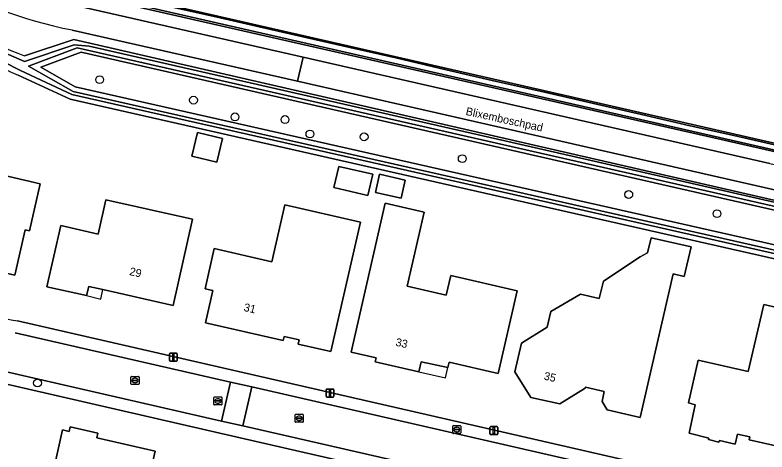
# Model space of a CAD drawing. Extents: x 159626 to 160723, y 388173 to 389416.
# Drawn here: x 160184.1 to 160278, y 388794.4 to 388849 of the extents above; entities that cross this region are included whole.
import ezdxf

# ---------------------------------------------------------------- set-up
doc = ezdxf.new("R2010")
doc.units = 0
for name, color, linetype in [('IMGEO_Berm_groen', 7, 'Continuous'), ('IMGEO_Boom', 7, 'Continuous'), ('IMGEO_Brandkraan', 7, 'Continuous'), ('IMGEO_Erf', 7, 'Continuous'), ('IMGEO_Fietspad_gesloten', 7, 'Continuous'), ('IMGEO_Groenvoorziening', 7, 'Continuous'), ('IMGEO_Kolk', 7, 'Continuous'), ('IMGEO_Lichtmast', 7, 'Continuous'), ('IMGEO_Loofbos', 7, 'Continuous'), ('IMGEO_Oever', 7, 'Continuous'), ('IMGEO_Openbare_ruimte_label', 7, 'Continuous'), ('IMGEO_Pand', 7, 'Continuous'), ('IMGEO_Pand_nummerreeks', 7, 'Continuous'), ('IMGEO_Pand_overbouw', 7, 'Continuous'), ('IMGEO_Rijbaan_lokaal_open', 7, 'Continuous'), ('IMGEO_Rioolput', 7, 'Continuous'), ('IMGEO_Voetpad_open', 7, 'Continuous'), ('IMGEO_Waterloop', 7, 'Continuous')]:
    doc.layers.add(name, color=color, linetype=linetype)

msp = doc.modelspace()

# ---------------------------------------------------------------- linework, layer by layer
at = {"layer": 'IMGEO_Berm_groen'}
for points in [[(160199.037, 388888.852), (160198.857, 388888.501), (160197.209, 388883.812), (160195.497, 388877.605), (160193.07, 388867.052), (160191.253, 388860.401), (160190.067, 388856.618), (160189.88, 388856.151), (160188.722, 388853.261), (160189.896, 388852.038), (160191.601, 388850.223), (160191.806, 388850.181), (160192.012, 388850.14), (160220.076, 388843.744), (160278.336, 388830.467), (160347.447, 388814.716), (160378.431, 388807.74), (160388.692, 388805.462), (160396.067, 388803.817), (160402.55, 388802.361), (160408.919, 388800.971), (160424.426, 388797.637), (160432.68, 388795.908)], [(160366.685, 388813.096), (160365.717, 388814.151), (160364.316, 388814.357), (160356.785, 388815.462), (160355.102, 388815.557), (160354.899, 388814.605), (160278.682, 388831.994), (160192.907, 388851.564), (160193.173, 388852.774), (160194.833, 388860.326), (160197.052, 388872.948), (160198.619, 388880.946)], [(160277.658, 388827.47), (160219.362, 388840.743), (160191.198, 388847.155)], [(160185.262, 388843.91), (160191.425, 388845.951), (160277.38, 388826.239), (160331.768, 388813.766), (160346.688, 388810.61), (160348.276, 388810.286), (160348.51, 388811.339), (160277.658, 388827.47)]]:
    msp.add_lwpolyline(points, dxfattribs=at)
for centre, radius, start, end in [((160202.564, 388904.147), 58.114, 221.70465, 258.72122), ((160209.329, 388907.014), 67.537, 224.15722, 249.1234)]:
    msp.add_arc(centre, radius, start, end, dxfattribs=at)
at = {"layer": 'IMGEO_Boom'}
for centre in [(160194.643, 388840.944), (160206.362, 388838.385), (160211.542, 388836.294), (160217.79, 388835.961), (160220.907, 388834.152), (160227.676, 388833.799), (160239.935, 388831.069), (160260.732, 388826.598), (160271.749, 388824.198), (160186.876, 388803.036)]:
    msp.add_circle(centre, 0.489, dxfattribs=at)
at = {"layer": 'IMGEO_Brandkraan'}
for p, q in [((160238.747, 388796.798), (160238.747, 388797.65)), ((160238.822, 388797.724), (160239.674, 388797.724)), ((160239.006, 388797.218), (160239.006, 388797.23)), ((160239.444, 388797.181), (160239.046, 388797.181)), ((160239.049, 388797.267), (160239.447, 388797.267)), ((160239.235, 388797.504), (160239.26, 388797.504)), ((160239.49, 388797.23), (160239.49, 388797.218)), ((160239.748, 388797.65), (160239.748, 388796.798)), ((160239.674, 388796.724), (160238.822, 388796.724)), ((160239.258, 388796.944), (160239.233, 388796.944))]:
    msp.add_line(p, q, dxfattribs=at)
for points in [[(160238.747, 388796.798), (160238.747, 388797.65)], [(160238.822, 388797.724), (160239.674, 388797.724)], [(160239.748, 388797.65), (160239.748, 388796.798)], [(160239.674, 388796.724), (160238.822, 388796.724)]]:
    msp.add_lwpolyline(points, dxfattribs=at)
for centre, radius, start, end in [((160238.824, 388797.648), 0.0765, 91.55205, 178.44795), ((160238.824, 388797.648), 0.0765, 91.55205, 178.44795), ((160239.046, 388797.227), 0.0403, 85.87752, 175.75265), ((160239.043, 388797.217), 0.0366, 178.93798, 274.71019), ((160239.447, 388797.224), 0.043, 264.86636, 352.45326), ((160239.451, 388797.229), 0.0386, 1.73085, 96.63898), ((160239.672, 388797.648), 0.0765, 1.55205, 88.44795), ((160239.672, 388797.648), 0.0765, 1.55205, 88.44795), ((160238.824, 388796.8), 0.0765, 181.55205, 268.44795), ((160238.824, 388796.8), 0.0765, 181.55205, 268.44795), ((160239.672, 388796.8), 0.0765, 271.55205, 358.44795), ((160239.672, 388796.8), 0.0765, 271.55205, 358.44795)]:
    msp.add_arc(centre, radius, start, end, dxfattribs=at)
for centre, major_axis, ratio, start_param, end_param in [((160239.234, 388797.224), (-0.387, 0.002), 0.722429, 4.712389, 7.853982), ((160239.259, 388797.224), (-0.39, 0.002), 0.717154, 1.570796, 4.712389)]:
    msp.add_ellipse(centre, major_axis=major_axis, ratio=ratio, start_param=start_param, end_param=end_param, dxfattribs=at)
at = {"layer": 'IMGEO_Erf'}
for points in [[(160184.386, 388810.793), (160213.977, 388804.022), (160271.421, 388790.878), (160340.358, 388775.105), (160346.548, 388802.522), (160346.707, 388803.236), (160345.403, 388803.532), (160275.805, 388819.285), (160190.942, 388838.493), (160184.451, 388841.51)], [(160245.477, 388788.575), (160212.187, 388796.199), (160181.552, 388803.215)]]:
    msp.add_lwpolyline(points, dxfattribs=at)
for points in [[(160206.872, 388834.332), (160209.992, 388833.58), (160209.28, 388830.622), (160206.159, 388831.373)], [(160177.62, 388833.01), (160178.61, 388829.91), (160187.2, 388827.94), (160185.88, 388822.05), (160185.336, 388822.175), (160184.041, 388816.523), (160179.126, 388817.629), (160179.744, 388820.405), (160178.017, 388820.79), (160177.875, 388820.159), (160173.165, 388821.241), (160173.313, 388821.854), (160169.996, 388822.588), (160168.375, 388822.946), (160170.63, 388825.38), (160171.63, 388829.77), (160174.167, 388829.202)], [(160228.749, 388829.121), (160228.147, 388826.487), (160223.898, 388827.458), (160224.5, 388830.092)], [(160232.284, 388826.132), (160229.088, 388826.862), (160229.605, 388829.122), (160232.8, 388828.392)], [(160194.433, 388821.661), (160195.4, 388825.93), (160206.25, 388823.5), (160203.802, 388812.708), (160195.029, 388814.71), (160193.274, 388815.11), (160193.004, 388813.964), (160188.038, 388815.052), (160189.775, 388822.716)], [(160217.77, 388825.31), (160227.21, 388823.15), (160223.513, 388806.973), (160219.453, 388807.908), (160219.582, 388808.424), (160217.67, 388808.863), (160217.542, 388808.342), (160207.881, 388810.545), (160208.786, 388814.585), (160207.81, 388814.804), (160208.938, 388819.829), (160216.14, 388818.18)], [(160230.3, 388825.52), (160235.18, 388824.39), (160233.066, 388815.136), (160237.936, 388814.024), (160238.492, 388816.459), (160246.781, 388814.565), (160244.42, 388804.232), (160238.294, 388805.647), (160238.151, 388804.981), (160234.819, 388805.697), (160234.528, 388804.454), (160229.054, 388805.682), (160229.175, 388806.194), (160226.037, 388806.911)], [(160250.534, 388810.007), (160250.995, 388811.984), (160254.718, 388814.153), (160257.054, 388813.602), (160257.56, 388815.77), (160262.16, 388818.81), (160263.093, 388819.326), (160263.524, 388821.2), (160268.515, 388820.051), (160267.667, 388816.368), (160266.3, 388816.682), (160262.168, 388798.74), (160258.022, 388799.7), (160257.392, 388800.741), (160257.666, 388801.999), (160255.322, 388802.538), (160255.292, 388802.402), (160252.137, 388800.433), (160248.516, 388801.236), (160246.521, 388804.426), (160247.33, 388808.02)], [(160269.416, 388805.915), (160275.66, 388804.469), (160277.599, 388812.844), (160284.612, 388811.221), (160282.403, 388801.679), (160283.279, 388801.476), (160281.686, 388794.597), (160275.782, 388795.937), (160275.862, 388796.301), (160274.298, 388796.665), (160274.011, 388795.415), (160272.055, 388795.867), (160271.994, 388795.641), (160270.709, 388795.976), (160270.739, 388796.156), (160268.289, 388796.758), (160269.045, 388800.332), (160268.176, 388800.561)], [(160199.34, 388785.97), (160188.037, 388788.556), (160188.895, 388792.306), (160190.01, 388797.18), (160190.81, 388796.986), (160190.943, 388797.552), (160194.406, 388796.76), (160194.285, 388796.199), (160201.555, 388794.544), (160200.144, 388788.343), (160203.671, 388787.551), (160202.557, 388782.677), (160201.886, 388779.738), (160198.112, 388780.602)]]:
    msp.add_lwpolyline(points, close=True, dxfattribs=at)
for centre, radius, start, end in [((160217.806, 388915.151), 80.842, 224.32195, 245.63246), ((160196.469, 388873.089), 63.457, 236.01239, 259.02298)]:
    msp.add_arc(centre, radius, start, end, dxfattribs=at)
at = {"layer": 'IMGEO_Fietspad_gesloten'}
for points in [[(160191.198, 388847.155), (160219.362, 388840.743), (160220.076, 388843.744), (160192.012, 388850.14), (160191.806, 388850.181), (160191.601, 388850.223)], [(160278.336, 388830.467), (160220.076, 388843.744), (160219.362, 388840.743), (160277.658, 388827.47), (160348.51, 388811.339), (160351.531, 388810.67), (160366.742, 388807.302), (160373.92, 388805.616), (160383.952, 388803.319), (160394.357, 388801.009), (160401.782, 388799.353), (160415.123, 388796.454), (160423.745, 388794.636), (160434.227, 388792.276)]]:
    msp.add_lwpolyline(points, dxfattribs=at)
msp.add_arc((160202.564, 388904.147), 58.114, 221.70465, 258.72122, dxfattribs=at)
at = {"layer": 'IMGEO_Groenvoorziening'}
msp.add_lwpolyline([(160346.394, 388809.56), (160331.448, 388812.643), (160277.11, 388825.048), (160192.324, 388844.405), (160187.273, 388842.53), (160191.577, 388840.068), (160276.177, 388820.926), (160343.204, 388805.76), (160345.702, 388804.941), (160345.403, 388803.532), (160346.707, 388803.236), (160348.276, 388810.286), (160346.688, 388810.61)], dxfattribs=at)
at = {"layer": 'IMGEO_Kolk'}
for p, q in [((160198.554, 388802.934), (160198.554, 388803.786)), ((160198.629, 388803.86), (160199.481, 388803.86)), ((160199.555, 388803.786), (160199.555, 388802.934)), ((160199.481, 388802.86), (160198.629, 388802.86)), ((160198.813, 388803.354), (160198.813, 388803.366)), ((160199.251, 388803.317), (160198.853, 388803.317)), ((160198.856, 388803.403), (160199.254, 388803.403)), ((160199.065, 388803.08), (160199.04, 388803.08)), ((160199.042, 388803.64), (160199.067, 388803.64)), ((160199.297, 388803.366), (160199.297, 388803.354)), ((160219.062, 388798.201), (160219.062, 388799.053)), ((160219.137, 388799.127), (160219.989, 388799.127)), ((160220.063, 388799.053), (160220.063, 388798.201)), ((160219.989, 388798.127), (160219.137, 388798.127)), ((160219.321, 388798.621), (160219.321, 388798.633)), ((160219.759, 388798.584), (160219.361, 388798.584)), ((160219.364, 388798.67), (160219.762, 388798.67)), ((160219.573, 388798.347), (160219.548, 388798.347)), ((160219.55, 388798.907), (160219.575, 388798.907)), ((160219.805, 388798.633), (160219.805, 388798.621))]:
    msp.add_line(p, q, dxfattribs=at)
for points in [[(160198.554, 388802.934), (160198.554, 388803.786)], [(160198.629, 388803.86), (160199.481, 388803.86)], [(160199.555, 388803.786), (160199.555, 388802.934)], [(160199.481, 388802.86), (160198.629, 388802.86)], [(160219.062, 388798.201), (160219.062, 388799.053)], [(160219.137, 388799.127), (160219.989, 388799.127)], [(160220.063, 388799.053), (160220.063, 388798.201)], [(160219.989, 388798.127), (160219.137, 388798.127)]]:
    msp.add_lwpolyline(points, dxfattribs=at)
for centre, radius, start, end in [((160198.631, 388803.784), 0.0765, 91.55205, 178.44795), ((160198.631, 388803.784), 0.0765, 91.55205, 178.44795), ((160199.479, 388803.784), 0.0765, 1.55205, 88.44795), ((160199.479, 388803.784), 0.0765, 1.55205, 88.44795), ((160198.631, 388802.936), 0.0765, 181.55205, 268.44795), ((160198.631, 388802.936), 0.0765, 181.55205, 268.44795), ((160198.853, 388803.363), 0.0403, 85.87752, 175.75265), ((160198.85, 388803.353), 0.0366, 178.93798, 274.71019), ((160199.254, 388803.36), 0.043, 264.86636, 352.45326), ((160199.258, 388803.365), 0.0386, 1.73085, 96.63898), ((160199.479, 388802.936), 0.0765, 271.55205, 358.44795), ((160199.479, 388802.936), 0.0765, 271.55205, 358.44795), ((160219.139, 388799.051), 0.0765, 91.55205, 178.44795), ((160219.139, 388799.051), 0.0765, 91.55205, 178.44795), ((160219.987, 388799.051), 0.0765, 1.55205, 88.44795), ((160219.987, 388799.051), 0.0765, 1.55205, 88.44795), ((160219.139, 388798.203), 0.0765, 181.55205, 268.44795), ((160219.139, 388798.203), 0.0765, 181.55205, 268.44795), ((160219.361, 388798.63), 0.0403, 85.87752, 175.75265), ((160219.358, 388798.62), 0.0366, 178.93798, 274.71019), ((160219.762, 388798.627), 0.043, 264.86636, 352.45326), ((160219.766, 388798.632), 0.0386, 1.73085, 96.63898), ((160219.987, 388798.203), 0.0765, 271.55205, 358.44795), ((160219.987, 388798.203), 0.0765, 271.55205, 358.44795)]:
    msp.add_arc(centre, radius, start, end, dxfattribs=at)
for centre, major_axis, ratio, start_param, end_param in [((160199.041, 388803.36), (-0.387, 0.002), 0.722429, 4.712389, 7.853982), ((160199.066, 388803.36), (-0.39, 0.002), 0.717154, 1.570796, 4.712389), ((160219.549, 388798.627), (-0.387, 0.002), 0.722429, 4.712389, 7.853982), ((160219.574, 388798.627), (-0.39, 0.002), 0.717154, 1.570796, 4.712389)]:
    msp.add_ellipse(centre, major_axis=major_axis, ratio=ratio, start_param=start_param, end_param=end_param, dxfattribs=at)
at = {"layer": 'IMGEO_Lichtmast'}
for p, q in [((160203.346, 388805.867), (160203.346, 388806.667)), ((160203.346, 388806.667), (160203.346, 388805.867)), ((160203.446, 388806.767), (160204.236, 388806.767)), ((160204.236, 388806.767), (160203.446, 388806.767)), ((160204.336, 388806.667), (160204.336, 388805.867)), ((160204.336, 388805.867), (160204.336, 388806.667)), ((160204.236, 388805.767), (160203.446, 388805.767)), ((160203.446, 388805.767), (160204.236, 388805.767)), ((160222.916, 388801.389), (160222.916, 388802.189)), ((160222.916, 388802.189), (160222.916, 388801.389)), ((160223.016, 388802.289), (160223.806, 388802.289)), ((160223.806, 388802.289), (160223.016, 388802.289)), ((160223.906, 388802.189), (160223.906, 388801.389)), ((160223.906, 388801.389), (160223.906, 388802.189)), ((160223.806, 388801.289), (160223.016, 388801.289)), ((160223.016, 388801.289), (160223.806, 388801.289)), ((160243.387, 388796.691), (160243.387, 388797.491)), ((160243.387, 388797.491), (160243.387, 388796.691)), ((160243.487, 388797.591), (160244.277, 388797.591)), ((160244.277, 388797.591), (160243.487, 388797.591)), ((160244.377, 388797.491), (160244.377, 388796.691)), ((160244.377, 388796.691), (160244.377, 388797.491)), ((160244.277, 388796.591), (160243.487, 388796.591)), ((160243.487, 388796.591), (160244.277, 388796.591))]:
    msp.add_line(p, q, dxfattribs=at)
for points in [[(160203.766, 388806.642), (160203.916, 388806.642), (160203.916, 388805.892), (160203.766, 388805.892), (160203.766, 388806.642)], [(160223.336, 388802.164), (160223.486, 388802.164), (160223.486, 388801.414), (160223.336, 388801.414), (160223.336, 388802.164)], [(160243.807, 388797.466), (160243.957, 388797.466), (160243.957, 388796.716), (160243.807, 388796.716), (160243.807, 388797.466)]]:
    msp.add_lwpolyline(points, dxfattribs=at)
for centre, start, end in [((160203.446, 388806.667), 90, 180), ((160203.446, 388806.667), 90, 180), ((160204.236, 388806.667), 0, 90), ((160204.236, 388806.667), 360, 90), ((160203.446, 388805.867), 180, 270), ((160203.446, 388805.867), 180, 270), ((160204.236, 388805.867), 270, 0), ((160204.236, 388805.867), 270, 0), ((160223.016, 388802.189), 90, 180), ((160223.016, 388802.189), 90, 180), ((160223.806, 388802.189), 0, 90), ((160223.806, 388802.189), 360, 90), ((160223.016, 388801.389), 180, 270), ((160223.016, 388801.389), 180, 270), ((160223.806, 388801.389), 270, 0), ((160223.806, 388801.389), 270, 0), ((160243.487, 388797.491), 90, 180), ((160243.487, 388797.491), 90, 180), ((160244.277, 388797.491), 0, 90), ((160244.277, 388797.491), 360, 90), ((160243.487, 388796.691), 180, 270), ((160243.487, 388796.691), 180, 270), ((160244.277, 388796.691), 270, 0), ((160244.277, 388796.691), 270, 0)]:
    msp.add_arc(centre, 0.1, start, end, dxfattribs=at)
at = {"layer": 'IMGEO_Loofbos'}
msp.add_lwpolyline([(160200.204, 388879.28), (160195.237, 388854.561), (160194.611, 388852.295), (160292.586, 388829.868), (160302.282, 388889.132), (160297.688, 388896.64), (160276.767, 388896.782), (160255.456, 388898.07), (160232.428, 388899.788), (160213.117, 388902.672)], dxfattribs=at)
at = {"layer": 'IMGEO_Oever'}
for points in [[(160198.619, 388880.946), (160197.052, 388872.948), (160194.833, 388860.326), (160193.173, 388852.774), (160192.907, 388851.564), (160278.682, 388831.994), (160354.899, 388814.605), (160355.102, 388815.557), (160292.586, 388829.868), (160194.611, 388852.295), (160195.237, 388854.561), (160200.204, 388879.28)], [(160169.393, 388851.755), (160174.354, 388848.489), (160179.581, 388845.667), (160185.232, 388843.225), (160191.456, 388845.286), (160193.343, 388845.155), (160346.333, 388810.274), (160346.413, 388810.188), (160346.443, 388810.142)], [(160354.89, 388814.983), (160354.861, 388814.937), (160354.796, 388814.847), (160193.157, 388851.74)], [(160202.767, 388850.226), (160209.692, 388848.662), (160214.003, 388847.672), (160220.403, 388846.198), (160225.875, 388844.967), (160231.63, 388843.664), (160237.94, 388842.18), (160244.208, 388840.736), (160250.205, 388839.384), (160257.239, 388837.769), (160262.852, 388836.457), (160268.386, 388835.195), (160273.87, 388833.982), (160279.867, 388832.589)], [(160191.84, 388844.909), (160185.765, 388842.654), (160191.342, 388839.464), (160276.036, 388820.301), (160343.033, 388805.141), (160344.955, 388804.511), (160344.911, 388804.301), (160275.947, 388819.91), (160191.15, 388839.103), (160184.732, 388842.086), (160178.075, 388845.483), (160171.778, 388849.473)], [(160191.425, 388845.951), (160185.262, 388843.91)], [(160346.688, 388810.61), (160331.768, 388813.766), (160277.38, 388826.239), (160191.425, 388845.951)], [(160184.451, 388841.51), (160190.942, 388838.493), (160275.805, 388819.285), (160345.403, 388803.532), (160345.702, 388804.941), (160343.204, 388805.76), (160276.177, 388820.926), (160191.577, 388840.068), (160187.273, 388842.53), (160192.324, 388844.405), (160277.11, 388825.048), (160331.448, 388812.643), (160346.394, 388809.56)], [(160346.376, 388809.865), (160346.351, 388809.852), (160346.24, 388809.831), (160191.84, 388844.909)]]:
    msp.add_lwpolyline(points, dxfattribs=at)
for centre, radius, start, end in [((160209.329, 388907.014), 67.537, 224.15722, 249.1234), ((160217.806, 388915.151), 80.842, 224.32195, 245.63246)]:
    msp.add_arc(centre, radius, start, end, dxfattribs=at)
at = {"layer": 'IMGEO_Pand'}
for points in [[(160206.872, 388834.332), (160206.159, 388831.373), (160209.28, 388830.622), (160209.992, 388833.58)], [(160169.996, 388822.588), (160173.313, 388821.854), (160173.165, 388821.241), (160177.875, 388820.159), (160178.017, 388820.79), (160179.744, 388820.405), (160179.126, 388817.629), (160184.041, 388816.523), (160185.336, 388822.175), (160185.88, 388822.05), (160187.2, 388827.94), (160178.61, 388829.91), (160177.62, 388833.01), (160174.167, 388829.202), (160171.63, 388829.77), (160170.63, 388825.38), (160168.375, 388822.946)], [(160228.749, 388829.121), (160224.5, 388830.092), (160223.898, 388827.458), (160228.147, 388826.487)], [(160232.284, 388826.132), (160232.8, 388828.392), (160229.605, 388829.122), (160229.088, 388826.862)], [(160195.029, 388814.71), (160203.802, 388812.708), (160206.25, 388823.5), (160195.4, 388825.93), (160194.433, 388821.661), (160189.775, 388822.716), (160188.038, 388815.052), (160193.004, 388813.964), (160193.274, 388815.11)], [(160216.14, 388818.18), (160208.938, 388819.829), (160207.81, 388814.804), (160208.786, 388814.585), (160207.881, 388810.545), (160217.542, 388808.342), (160217.67, 388808.863), (160219.582, 388808.424), (160219.453, 388807.908), (160223.513, 388806.973), (160227.21, 388823.15), (160217.77, 388825.31)], [(160234.528, 388804.454), (160234.819, 388805.697), (160238.151, 388804.981), (160238.294, 388805.647), (160244.42, 388804.232), (160246.781, 388814.565), (160238.492, 388816.459), (160237.936, 388814.024), (160233.066, 388815.136), (160235.18, 388824.39), (160230.3, 388825.52), (160226.037, 388806.911), (160229.175, 388806.194), (160229.054, 388805.682)], [(160268.515, 388820.051), (160263.524, 388821.2), (160263.093, 388819.326), (160262.16, 388818.81), (160257.56, 388815.77), (160257.054, 388813.602), (160254.718, 388814.153), (160250.995, 388811.984), (160250.534, 388810.007), (160247.33, 388808.02), (160246.521, 388804.426), (160248.516, 388801.236), (160252.137, 388800.433), (160255.292, 388802.402), (160255.322, 388802.538), (160257.666, 388801.999), (160257.392, 388800.741), (160258.022, 388799.7), (160262.168, 388798.74), (160266.3, 388816.682), (160267.667, 388816.368)], [(160281.686, 388794.597), (160283.279, 388801.476), (160282.403, 388801.679), (160284.612, 388811.221), (160277.599, 388812.844), (160275.66, 388804.469), (160269.416, 388805.915), (160268.176, 388800.561), (160269.045, 388800.332), (160268.289, 388796.758), (160270.739, 388796.156), (160270.709, 388795.976), (160271.994, 388795.641), (160272.055, 388795.867), (160274.011, 388795.415), (160274.298, 388796.665), (160275.862, 388796.301), (160275.782, 388795.937)], [(160202.557, 388782.677), (160203.671, 388787.551), (160200.144, 388788.343), (160201.555, 388794.544), (160194.285, 388796.199), (160194.406, 388796.76), (160190.943, 388797.552), (160190.81, 388796.986), (160190.01, 388797.18), (160188.895, 388792.306), (160188.037, 388788.556), (160199.34, 388785.97), (160198.112, 388780.602), (160201.886, 388779.738)]]:
    msp.add_lwpolyline(points, close=True, dxfattribs=at)
at = {"layer": 'IMGEO_Pand_overbouw'}
for points in [[(160195.029, 388814.71), (160193.274, 388815.11), (160193.004, 388813.964), (160194.803, 388813.515)], [(160234.528, 388804.454), (160237.844, 388803.691), (160238.151, 388804.981), (160234.819, 388805.697)]]:
    msp.add_lwpolyline(points, close=True, dxfattribs=at)
at = {"layer": 'IMGEO_Rijbaan_lokaal_open'}
for points in [[(160181.886, 388804.693), (160209.868, 388798.287), (160210.981, 388803.153), (160184.069, 388809.31)], [(160259.458, 388786.946), (160269.969, 388784.539), (160271.082, 388789.403), (160213.639, 388802.545), (160212.526, 388797.678), (160245.83, 388790.053)]]:
    msp.add_lwpolyline(points, dxfattribs=at)
msp.add_lwpolyline([(160213.639, 388802.545), (160210.981, 388803.153), (160209.868, 388798.287), (160212.526, 388797.678)], close=True, dxfattribs=at)
at = {"layer": 'IMGEO_Rioolput'}
for p, q in [((160208.914, 388800.37), (160208.914, 388801.222)), ((160208.989, 388801.296), (160209.841, 388801.296)), ((160209.402, 388801.076), (160209.427, 388801.076)), ((160209.915, 388801.222), (160209.915, 388800.37)), ((160209.841, 388800.296), (160208.989, 388800.296)), ((160209.173, 388800.79), (160209.173, 388800.802)), ((160209.611, 388800.753), (160209.213, 388800.753)), ((160209.216, 388800.839), (160209.614, 388800.839)), ((160209.425, 388800.516), (160209.4, 388800.516)), ((160209.657, 388800.802), (160209.657, 388800.79))]:
    msp.add_line(p, q, dxfattribs=at)
for points in [[(160208.914, 388800.37), (160208.914, 388801.222)], [(160208.989, 388801.296), (160209.841, 388801.296)], [(160209.915, 388801.222), (160209.915, 388800.37)], [(160209.841, 388800.296), (160208.989, 388800.296)]]:
    msp.add_lwpolyline(points, dxfattribs=at)
for centre, radius, start, end in [((160208.991, 388801.22), 0.0765, 91.55205, 178.44795), ((160208.991, 388801.22), 0.0765, 91.55205, 178.44795), ((160209.839, 388801.22), 0.0765, 1.55205, 88.44795), ((160209.839, 388801.22), 0.0765, 1.55205, 88.44795), ((160208.991, 388800.372), 0.0765, 181.55205, 268.44795), ((160208.991, 388800.372), 0.0765, 181.55205, 268.44795), ((160209.213, 388800.799), 0.0403, 85.87752, 175.75265), ((160209.21, 388800.789), 0.0366, 178.93798, 274.71019), ((160209.614, 388800.796), 0.043, 264.86636, 352.45326), ((160209.618, 388800.801), 0.0386, 1.73085, 96.63898), ((160209.839, 388800.372), 0.0765, 271.55205, 358.44795), ((160209.839, 388800.372), 0.0765, 271.55205, 358.44795)]:
    msp.add_arc(centre, radius, start, end, dxfattribs=at)
for centre, major_axis, ratio, start_param, end_param in [((160209.401, 388800.796), (-0.387, 0.002), 0.722429, 4.712389, 7.853982), ((160209.426, 388800.796), (-0.39, 0.002), 0.717154, 1.570796, 4.712389)]:
    msp.add_ellipse(centre, major_axis=major_axis, ratio=ratio, start_param=start_param, end_param=end_param, dxfattribs=at)
at = {"layer": 'IMGEO_Voetpad_open'}
for points in [[(160184.069, 388809.31), (160210.981, 388803.153), (160213.639, 388802.545), (160271.082, 388789.403), (160271.421, 388790.878), (160213.977, 388804.022), (160184.386, 388810.793)], [(160245.83, 388790.053), (160212.526, 388797.678), (160209.868, 388798.287), (160181.886, 388804.693)], [(160181.552, 388803.215), (160212.187, 388796.199), (160245.477, 388788.575), (160248.339, 388787.931)]]:
    msp.add_lwpolyline(points, dxfattribs=at)
msp.add_arc((160196.469, 388873.089), 63.457, 236.01239, 259.02298, dxfattribs=at)
at = {"layer": 'IMGEO_Waterloop'}
for points in [[(160191.456, 388845.286), (160185.232, 388843.225), (160179.581, 388845.667), (160174.354, 388848.489), (160169.393, 388851.755)], [(160193.157, 388851.74), (160354.796, 388814.847), (160354.861, 388814.937), (160354.89, 388814.983)], [(160279.867, 388832.589), (160273.87, 388833.982), (160268.386, 388835.195), (160262.852, 388836.457), (160257.239, 388837.769), (160250.205, 388839.384), (160244.208, 388840.736), (160237.94, 388842.18), (160231.63, 388843.664), (160225.875, 388844.967), (160220.403, 388846.198), (160214.003, 388847.672), (160209.692, 388848.662), (160202.767, 388850.226)], [(160171.778, 388849.473), (160178.075, 388845.483), (160184.732, 388842.086), (160191.15, 388839.103), (160275.947, 388819.91), (160344.911, 388804.301), (160344.955, 388804.511), (160343.033, 388805.141), (160276.036, 388820.301), (160191.342, 388839.464), (160185.765, 388842.654), (160191.84, 388844.909), (160346.24, 388809.831), (160346.351, 388809.852), (160346.376, 388809.865)], [(160346.443, 388810.142), (160346.413, 388810.188), (160346.333, 388810.274), (160193.343, 388845.155), (160191.456, 388845.286)]]:
    msp.add_lwpolyline(points, dxfattribs=at)

# ---------------------------------------------------------------- texts
at = {"layer": 'IMGEO_Openbare_ruimte_label'}
msp.add_text('Blixemboschpad', height=1, rotation=347.64517, dxfattribs=at).set_placement((160240.305, 388836.551))
at = {"layer": 'IMGEO_Pand_nummerreeks'}
for s, rotation, p in [('29', 347.14776, (160198.293, 388816.549)), ('31', 347.15447, (160212.576, 388812.059)), ('33', 347.35599, (160231.537, 388807.708)), ('35', 347.49806, (160250.065, 388803.474))]:
    msp.add_text(s, height=1, rotation=rotation, dxfattribs=at).set_placement(p)

doc.saveas('drawing.dxf')
